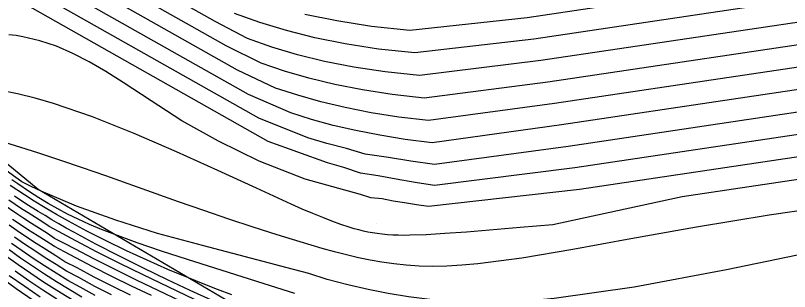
# Model space of a CAD drawing. Extents: x 2356077 to 2359823, y 225951 to 227822.
# Drawn here: x 2356848 to 2356899.5, y 227194.4 to 227212.8 of the extents above; entities that cross this region are included whole.
import ezdxf

# ---------------------------------------------------------------- set-up
doc = ezdxf.new("R2010")
doc.units = 0
for name, color, linetype in [('DTM Contours Major', 7, 'Continuous'), ('DTM Contours Minor', 7, 'Continuous'), ('PH Exist DTM Breakline', 7, 'Continuous'), ('PH Exist DTM Point', 7, 'Continuous')]:
    doc.layers.add(name, color=color, linetype=linetype)

msp = doc.modelspace()

# ---------------------------------------------------------------- linework, layer by layer
at = {"layer": 'DTM Contours Major'}
for points in [[(2356931.765, 227214.038), (2356883.888, 227206.89), (2356875.481, 227205.752), (2356873.505, 227205.989), (2356871.663, 227206.277), (2356869.938, 227206.614), (2356868.312, 227207), (2356866.769, 227207.435), (2356865.291, 227207.918), (2356862.75, 227209.115), (2356848.294, 227217.287)], [(2356940.589, 227207.868), (2356892.387, 227200.671), (2356883.769, 227198.8), (2356881.586, 227198.621), (2356878.021, 227198.321), (2356876.582, 227198.211), (2356875.335, 227198.136), (2356874.252, 227198.1), (2356873.849, 227198.099), (2356873.465, 227198.105), (2356873.099, 227198.119), (2356872.747, 227198.142), (2356872.406, 227198.174), (2356872.074, 227198.214), (2356871.762, 227198.262), (2356871.452, 227198.319), (2356871.144, 227198.385), (2356870.835, 227198.46), (2356870.522, 227198.544), (2356870.205, 227198.638), (2356869.643, 227198.822), (2356869.055, 227199.035), (2356868.435, 227199.278), (2356867.777, 227199.55), (2356867.077, 227199.852), (2356866.329, 227200.184), (2356864.029, 227201.236), (2356861.444, 227202.429), (2356858.686, 227203.678), (2356855.868, 227204.896), (2356853.102, 227205.995), (2356850.5, 227206.889), (2356849.269, 227207.241), (2356848.104, 227207.527), (2356847.001, 227207.753)], [(2356861.037, 227193.771), (2356859.616, 227194.425), (2356858.086, 227195.143), (2356856.496, 227195.908), (2356854.894, 227196.701), (2356853.329, 227197.505), (2356851.848, 227198.302), (2356851.347, 227198.582), (2356850.861, 227198.86), (2356850.39, 227199.136), (2356849.933, 227199.411), (2356849.487, 227199.684), (2356848.662, 227200.207), (2356847.899, 227200.71)], [(2356854.36, 227194.132), (2356853.258, 227194.697), (2356852.185, 227195.277), (2356851.368, 227195.71), (2356850.674, 227196.157), (2356849.949, 227196.605), (2356849.244, 227197.058), (2356848.558, 227197.514), (2356847.89, 227197.972)], [(2356849.617, 227193.976), (2356848.583, 227194.677), (2356847.546, 227195.403)]]:
    msp.add_lwpolyline(points, dxfattribs=at)
at = {"layer": 'DTM Contours Minor'}
for points in [[(2356928.483, 227216.543), (2356882.974, 227209.748), (2356874.887, 227208.751), (2356872.603, 227209.002), (2356870.504, 227209.32), (2356868.564, 227209.701), (2356866.756, 227210.145), (2356865.053, 227210.65), (2356863.428, 227211.214), (2356861.265, 227212.351), (2356847.885, 227219.916)], [(2356925.172, 227219.044), (2356882.055, 227212.606), (2356874.236, 227211.761), (2356871.686, 227212.035), (2356869.368, 227212.393), (2356867.244, 227212.829)], [(2356930.129, 227215.291), (2356883.431, 227208.319), (2356875.198, 227207.247), (2356873.06, 227207.492), (2356871.082, 227207.796), (2356869.242, 227208.157), (2356867.519, 227208.575), (2356865.889, 227209.048), (2356864.332, 227209.575), (2356861.993, 227210.741), (2356848.078, 227218.608)], [(2356926.832, 227217.794), (2356882.514, 227211.177), (2356874.568, 227210.258), (2356872.147, 227210.521), (2356869.935, 227210.859), (2356867.902, 227211.269), (2356866.015, 227211.748), (2356864.242, 227212.292), (2356862.553, 227212.9)], [(2356933.397, 227212.784), (2356884.344, 227205.46), (2356875.724, 227204.27), (2356873.931, 227204.499), (2356872.244, 227204.77), (2356870.651, 227205.081), (2356869.14, 227205.433), (2356867.698, 227205.826), (2356866.314, 227206.259), (2356863.494, 227207.496), (2356848.442, 227216.005)], [(2356945.586, 227214.544), (2356935.021, 227211.529), (2356884.794, 227204.03), (2356875.888, 227202.816), (2356874.311, 227203.034), (2356872.813, 227203.284), (2356871.27, 227203.514), (2356870.019, 227203.879), (2356868.709, 227204.224), (2356867.446, 227204.601), (2356864.19, 227205.904), (2356848.542, 227214.751)], [(2356947.384, 227213.315), (2356936.638, 227210.273), (2356885.228, 227202.597), (2356875.886, 227201.414), (2356874.589, 227201.613), (2356873.341, 227201.834), (2356872.138, 227202.076), (2356870.956, 227202.235), (2356869.855, 227202.624), (2356868.767, 227202.93), (2356864.804, 227204.358), (2356848.603, 227213.517)], [(2356938.152, 227209.001), (2356885.541, 227201.146), (2356875.483, 227200.02), (2356874.677, 227200.134), (2356873.893, 227200.257), (2356873.13, 227200.387), (2356872.388, 227200.525), (2356871.642, 227200.59), (2356870.963, 227200.824), (2356867.265, 227201.845), (2356864.206, 227203.047), (2356861.496, 227204.373), (2356859.057, 227205.728), (2356857, 227207.063), (2356855.14, 227208.3), (2356853.992, 227209.025), (2356852.877, 227209.672), (2356851.782, 227210.235), (2356850.691, 227210.705), (2356849.589, 227211.077), (2356848.462, 227211.344), (2356848, 227211.421), (2356847.53, 227211.48)], [(2356902.114, 227197.207), (2356895.335, 227195.794), (2356889.182, 227194.641), (2356883.858, 227193.884), (2356881.956, 227193.718), (2356880.202, 227193.634), (2356878.569, 227193.628), (2356877.033, 227193.691), (2356875.569, 227193.819), (2356874.15, 227194.003), (2356872.809, 227194.229), (2356871.469, 227194.498), (2356870.115, 227194.804), (2356868.741, 227195.148), (2356867.508, 227195.549), (2356866.069, 227195.94), (2356860.428, 227197.43), (2356857.439, 227198.227), (2356854.652, 227199.111), (2356852.031, 227200.047), (2356849.675, 227201.035), (2356849.012, 227201.352), (2356848.38, 227201.674), (2356841.402, 227206.714)], [(2356903.552, 227200.222), (2356898.192, 227199.45), (2356893.338, 227198.644), (2356888.979, 227197.86), (2356885.107, 227197.154), (2356881.712, 227196.579), (2356878.783, 227196.192), (2356877.715, 227196.1), (2356876.713, 227196.047), (2356875.767, 227196.031), (2356874.868, 227196.051), (2356874.005, 227196.105), (2356873.168, 227196.192), (2356872.379, 227196.305), (2356871.597, 227196.444), (2356870.816, 227196.608), (2356870.028, 227196.796), (2356869.227, 227197.004), (2356868.405, 227197.231), (2356866.937, 227197.661), (2356865.4, 227198.134), (2356863.809, 227198.645), (2356862.176, 227199.186), (2356860.514, 227199.752), (2356858.837, 227200.336), (2356853.982, 227202.06), (2356852.421, 227202.607), (2356850.91, 227203.122), (2356849.463, 227203.596), (2356846.804, 227204.426)], [(2356866.57, 227194.222), (2356864.955, 227194.739), (2356861.249, 227195.909), (2356859.434, 227196.486), (2356857.694, 227197.053), (2356856.065, 227197.607), (2356854.583, 227198.146), (2356853.702, 227198.491), (2356852.892, 227198.831), (2356852.141, 227199.17), (2356851.439, 227199.512), (2356850.778, 227199.859), (2356850.147, 227200.216), (2356849.515, 227200.599), (2356848.889, 227201.002), (2356848.113, 227201.527), (2356847.714, 227201.805)], [(2356862.374, 227194.125), (2356861.419, 227194.489), (2356860.461, 227194.864), (2356859.49, 227195.257), (2356858.124, 227195.832), (2356856.741, 227196.442), (2356855.364, 227197.077), (2356854.015, 227197.727), (2356852.715, 227198.385), (2356851.487, 227199.041), (2356850.692, 227199.488), (2356849.934, 227199.933), (2356849.205, 227200.38), (2356848.559, 227200.791), (2356847.608, 227201.42)], [(2356860.395, 227193.031), (2356856.038, 227195.115), (2356854.605, 227195.814), (2356853.223, 227196.509), (2356851.916, 227197.196), (2356851.286, 227197.539), (2356850.573, 227197.899), (2356850.102, 227198.215), (2356849.036, 227198.882), (2356848.513, 227199.218), (2356848.046, 227199.527), (2356847.136, 227200.149)], [(2356860.997, 227193.279), (2356856.472, 227195.457), (2356854.918, 227196.217), (2356853.408, 227196.977), (2356851.983, 227197.727), (2356850.838, 227198.359), (2356850.215, 227198.691), (2356849.791, 227198.975), (2356849.29, 227199.282), (2356848.8, 227199.59), (2356848.364, 227199.871), (2356847.513, 227200.437)], [(2356857.028, 227194.077), (2356855.691, 227194.714), (2356854.383, 227195.351), (2356853.119, 227195.988), (2356851.224, 227196.992), (2356850.557, 227197.357), (2356850.008, 227197.719), (2356849.414, 227198.086), (2356848.836, 227198.454), (2356848.274, 227198.824), (2356847.772, 227199.163)], [(2356855.621, 227194.119), (2356854.402, 227194.712), (2356853.213, 227195.316), (2356852.068, 227195.929), (2356851.253, 227196.338), (2356850.654, 227196.74), (2356849.985, 227197.149), (2356849.333, 227197.56), (2356848.7, 227197.974), (2356848.084, 227198.39), (2356847.534, 227198.771)], [(2356853.277, 227194.094), (2356852.281, 227194.637), (2356851.455, 227195.098), (2356849.903, 227196.067), (2356849.148, 227196.56), (2356848.411, 227197.058), (2356847.693, 227197.559)], [(2356852.384, 227193.981), (2356851.542, 227194.485), (2356850.709, 227194.994), (2356849.891, 227195.515), (2356849.091, 227196.046), (2356848.309, 227196.585), (2356847.544, 227197.128)], [(2356852.492, 227193.322), (2356850.713, 227194.419), (2356849.841, 227194.98), (2356848.981, 227195.556), (2356848.136, 227196.142), (2356847.306, 227196.735)], [(2356850.713, 227193.844), (2356849.779, 227194.448), (2356848.853, 227195.072), (2356847.934, 227195.711)], [(2356849.142, 227193.747), (2356848.001, 227194.54), (2356846.873, 227195.353)]]:
    msp.add_lwpolyline(points, dxfattribs=at)
at = {"layer": 'PH Exist DTM Breakline'}
msp.add_lwpolyline([(2357004.214, 227103.914), (2356991.287, 227110.068), (2356980.978, 227116.297), (2356970.473, 227123.347), (2356961.286, 227132.494), (2356948.905, 227141.558), (2356935.397, 227149.152), (2356921.407, 227156.77), (2356909.769, 227164.171), (2356894.659, 227173.593), (2356880.876, 227181.799), (2356863.452, 227192.924), (2356849.479, 227201.151), (2356841.501, 227207.716)], dxfattribs=at)
at = {"layer": 'PH Exist DTM Point'}
msp.add_line((2356872.027, 227198.868), (2356872.027, 227198.868), dxfattribs=at)

doc.saveas('drawing.dxf')
